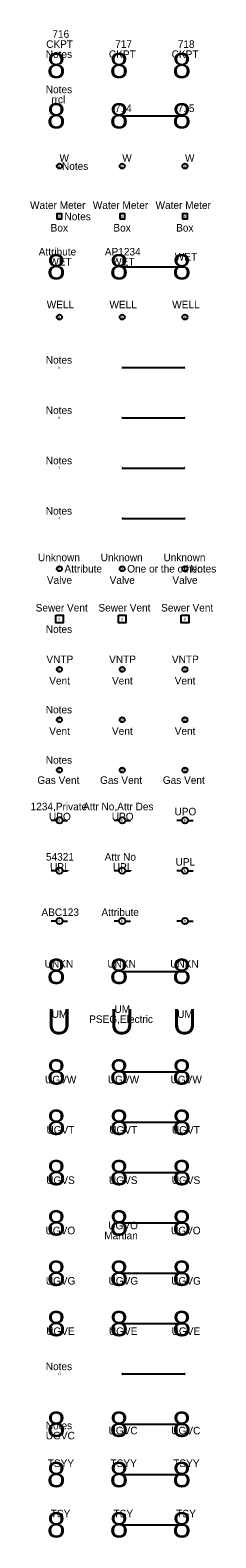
# Model space of a CAD drawing. Extents: x 40011 to 50684, y 49949 to 72236.
# Drawn here: x 50488 to 50562, y 54175 to 54774 of the extents above; entities that cross this region are included whole.
import ezdxf

# ---------------------------------------------------------------- set-up
doc = ezdxf.new("R2010")
doc.units = 0
for name, color, linetype in [('12', 7, 'Continuous'), ('13', 7, 'Continuous'), ('14', 7, 'Continuous'), ('15', 7, 'Continuous'), ('16', 7, 'Continuous'), ('17', 7, 'Continuous'), ('18', 7, 'Continuous'), ('19', 7, 'Continuous'), ('35', 7, 'Continuous'), ('41', 7, 'Continuous'), ('44', 7, 'Continuous'), ('45', 7, 'Continuous'), ('49', 7, 'Continuous'), ('5', 7, 'Continuous'), ('50', 7, 'Continuous'), ('56', 7, 'Continuous'), ('6', 7, 'Continuous'), ('9', 7, 'Continuous')]:
    doc.layers.add(name, color=color, linetype=linetype)

msp = doc.modelspace()

# ---------------------------------------------------------------- linework, layer by layer
at = {"layer": '12'}
msp.add_line((50525, 54260), (50550, 54260), dxfattribs=at)
at = {"layer": '13'}
msp.add_line((50525, 54340), (50550, 54340), dxfattribs=at)
at = {"layer": '14'}
msp.add_line((50525, 54280), (50550, 54280), dxfattribs=at)
for centre in [(50500, 54480), (50525, 54480), (50550, 54480)]:
    msp.add_circle(centre, 1, dxfattribs=at)
at = {"layer": '15'}
msp.add_line((50525, 54360), (50550, 54360), dxfattribs=at)
for points in [[(50499, 54699), (50501, 54699), (50501, 54701), (50499, 54701)], [(50524, 54699), (50526, 54699), (50526, 54701), (50524, 54701)], [(50549, 54699), (50551, 54699), (50551, 54701), (50549, 54701)]]:
    msp.add_lwpolyline(points, close=True, dxfattribs=at)
for centre in [(50500, 54720), (50525, 54720), (50550, 54720)]:
    msp.add_circle(centre, 1, dxfattribs=at)
at = {"layer": '16'}
msp.add_line((50525, 54320), (50550, 54320), dxfattribs=at)
for points in [[(50498.5, 54541.5), (50501.5, 54541.5), (50501.5, 54538.5), (50498.5, 54538.5)], [(50523.5, 54541.5), (50526.5, 54541.5), (50526.5, 54538.5), (50523.5, 54538.5)], [(50548.5, 54541.5), (50551.5, 54541.5), (50551.5, 54538.5), (50548.5, 54538.5)]]:
    msp.add_lwpolyline(points, close=True, dxfattribs=at)
for centre in [(50500, 54520), (50525, 54520), (50550, 54520)]:
    msp.add_circle(centre, 1, dxfattribs=at)
at = {"layer": '17'}
msp.add_line((50525, 54220), (50550, 54220), dxfattribs=at)
at = {"layer": '18'}
for centre in [(50500, 54500), (50525, 54500), (50550, 54500)]:
    msp.add_circle(centre, 1, dxfattribs=at)
at = {"layer": '19'}
for p, q in [((50498.75, 54460), (50496.75, 54460)), ((50501.25, 54460), (50503.25, 54460)), ((50523.75, 54460), (50521.75, 54460)), ((50526.25, 54460), (50528.25, 54460)), ((50548.75, 54460), (50546.75, 54460)), ((50551.25, 54460), (50553.25, 54460)), ((50498.75, 54440), (50496.75, 54440)), ((50501.25, 54440), (50503.25, 54440)), ((50523.75, 54440), (50521.75, 54440)), ((50526.25, 54440), (50528.25, 54440)), ((50548.75, 54440), (50546.75, 54440)), ((50551.25, 54440), (50553.25, 54440)), ((50498.75, 54420), (50496.75, 54420)), ((50501.25, 54420), (50503.25, 54420)), ((50523.75, 54420), (50521.75, 54420)), ((50526.25, 54420), (50528.25, 54420)), ((50548.75, 54420), (50546.75, 54420)), ((50551.25, 54420), (50553.25, 54420))]:
    msp.add_line(p, q, dxfattribs=at)
for centre in [(50500, 54460), (50525, 54460), (50550, 54460), (50500, 54440), (50525, 54440), (50550, 54440), (50500, 54420), (50525, 54420), (50550, 54420)]:
    msp.add_circle(centre, 1.25, dxfattribs=at)
at = {"layer": '35'}
for p, q in [((50525, 54200), (50550, 54200)), ((50525, 54180), (50550, 54180))]:
    msp.add_line(p, q, dxfattribs=at)
at = {"layer": '45'}
msp.add_line((50525, 54400), (50550, 54400), dxfattribs=at)
at = {"layer": '5'}
for p, q in [((50525, 54740), (50550, 54740)), ((50525, 54640), (50550, 54640)), ((50525, 54620), (50550, 54620)), ((50525, 54600), (50550, 54600)), ((50525, 54580), (50550, 54580)), ((50525, 54300), (50550, 54300))]:
    msp.add_line(p, q, dxfattribs=at)
for centre in [(50500, 54660), (50525, 54660), (50550, 54660)]:
    msp.add_circle(centre, 1, dxfattribs=at)
at = {"layer": '56'}
for centre in [(50500, 54560), (50525, 54560), (50550, 54560)]:
    msp.add_circle(centre, 1, dxfattribs=at)
at = {"layer": '6'}
msp.add_line((50525, 54680), (50550, 54680), dxfattribs=at)
at = {"layer": '9'}
msp.add_line((50525, 54240), (50550, 54240), dxfattribs=at)

# ---------------------------------------------------------------- texts
at = {"layer": '14'}
for p in [(50491.18, 54474.5), (50516.18, 54474.5), (50541.18, 54474.5)]:
    msp.add_text('Gas Vent', height=3, rotation=360, dxfattribs=at).set_placement(p)
at = {"layer": '15'}
for s, p in [('W', (50500, 54721.75)), ('W', (50525, 54721.75)), ('W', (50550, 54721.75)), ('Water Meter', (50488.27, 54703)), ('Water Meter', (50513.27, 54703)), ('Water Meter', (50538.27, 54703)), ('Box', (50496.48, 54694)), ('Box', (50521.48, 54694)), ('Box', (50546.48, 54694))]:
    msp.add_text(s, height=3, rotation=360, dxfattribs=at).set_placement(p)
at = {"layer": '16'}
for s, p in [('Sewer Vent', (50490.52, 54543)), ('Sewer Vent', (50515.52, 54543)), ('Sewer Vent', (50540.52, 54543)), ('Vent', (50495.92, 54514)), ('Vent', (50520.92, 54514)), ('Vent', (50545.92, 54514))]:
    msp.add_text(s, height=3, rotation=360, dxfattribs=at).set_placement(p)
at = {"layer": '18'}
for p in [(50495.92, 54494), (50520.92, 54494), (50545.92, 54494)]:
    msp.add_text('Vent', height=3, rotation=360, dxfattribs=at).set_placement(p)
at = {"layer": '41'}
for s, p in [('Notes', (50494.55, 54749)), ('rrcl', (50496.73, 54745)), ('Notes', (50501, 54718.5)), ('Notes', (50502, 54698.5)), ('Attribute', (50491.72, 54684.5)), ('WET', (50495.96, 54680.5)), ('AP1234', (50518.07, 54684.5)), ('WET', (50520.96, 54680.5)), ('WET', (50545.96, 54682.5)), ('Notes', (50494.55, 54641.5)), ('Notes', (50494.55, 54621.5)), ('Notes', (50494.55, 54601.5)), ('Notes', (50494.55, 54581.5)), ('Attribute', (50502, 54558.5)), ('One or the other', (50527, 54558.5)), ('Notes', (50552, 54558.5)), ('Notes', (50494.55, 54534.5)), ('Notes', (50494.55, 54502.5)), ('Notes', (50494.55, 54482.5)), ('1234,Private', (50488.5, 54464)), ('Attr No,Attr Des', (50509.38, 54464)), ('UPO', (50495.82, 54460)), ('UPO', (50520.82, 54460)), ('UPO', (50545.82, 54462)), ('54321', (50494.62, 54444)), ('UPL', (50496.24, 54440)), ('Attr No', (50518, 54444)), ('UPL', (50521.24, 54440)), ('UPL', (50546.24, 54442)), ('ABC123', (50492.82, 54422)), ('Attribute', (50516.72, 54422)), ('UM', (50496.91, 54381.5)), ('PSEG,Electric', (50511.84, 54379.5)), ('UM', (50521.91, 54383.5)), ('UM', (50546.91, 54381.5)), ('UGVW', (50494.25, 54355.5)), ('UGVW', (50519.25, 54355.5)), ('UGVW', (50544.25, 54355.5)), ('UGVT', (50494.8, 54335.5)), ('UGVT', (50519.8, 54335.5)), ('UGVT', (50544.8, 54335.5)), ('UGVS', (50494.72, 54315.5)), ('UGVS', (50519.72, 54315.5)), ('UGVS', (50544.72, 54315.5)), ('UGVO', (50494.44, 54295.5)), ('UGVO', (50519.44, 54297.5)), ('UGVO', (50544.44, 54295.5)), ('Martian', (50517.83, 54293.5)), ('UGVG', (50494.53, 54275.5)), ('UGVG', (50519.53, 54275.5)), ('UGVG', (50544.53, 54275.5)), ('UGVE', (50494.69, 54255.5)), ('UGVE', (50519.69, 54255.5)), ('UGVE', (50544.69, 54255.5)), ('Notes', (50494.55, 54241.5)), ('Notes', (50494.55, 54218)), ('UGVC', (50494.53, 54214)), ('UGVC', (50519.53, 54216)), ('UGVC', (50544.53, 54216)), ('TSYY', (50495.33, 54203)), ('TSYY', (50520.33, 54203)), ('TSYY', (50545.33, 54203)), ('TSY', (50496.52, 54183)), ('TSY', (50521.52, 54183)), ('TSY', (50546.52, 54183))]:
    msp.add_text(s, height=3, dxfattribs=at).set_placement(p)
at = {"layer": '44'}
for s, height, p in [('8', 10, (50495, 54735)), ('8', 1, (50499.5, 54719.5)), ('8', 1, (50524.5, 54719.5)), ('8', 1, (50549.5, 54719.5)), ('8', 1, (50499.5, 54699.5)), ('8', 1, (50524.5, 54699.5)), ('8', 1, (50549.5, 54699.5)), ('8', 10, (50495, 54675)), ('8', 10, (50520, 54675)), ('8', 10, (50545, 54675)), ('8', 1, (50499.5, 54659.5)), ('8', 1, (50524.5, 54659.5)), ('8', 1, (50549.5, 54659.5)), ('5', 1, (50499.5, 54639.5)), ('5', 1, (50524.5, 54639.5)), ('5', 1, (50549.5, 54639.5)), ('6', 1, (50499.5, 54619.5)), ('6', 1, (50524.5, 54619.5)), ('6', 1, (50549.5, 54619.5)), ('7', 1, (50499.5, 54599.5)), ('7', 1, (50524.5, 54599.5)), ('7', 1, (50549.5, 54599.5)), ('4', 1, (50499.5, 54579.5)), ('4', 1, (50524.5, 54579.5)), ('4', 1, (50549.5, 54579.5)), ('8', 1, (50499.5, 54559.5)), ('8', 1, (50524.5, 54559.5)), ('8', 1, (50549.5, 54559.5)), ('8', 1, (50499.5, 54539.5)), ('8', 1, (50524.5, 54539.5)), ('8', 1, (50549.5, 54539.5)), ('8', 1, (50499.5, 54519.5)), ('8', 1, (50524.5, 54519.5)), ('8', 1, (50549.5, 54519.5)), ('8', 1, (50499.5, 54499.5)), ('8', 1, (50524.5, 54499.5)), ('8', 1, (50549.5, 54499.5)), ('8', 1, (50499.5, 54479.5)), ('8', 1, (50524.5, 54479.5)), ('8', 1, (50549.5, 54479.5)), ('8', 1, (50499.5, 54459.5)), ('8', 1, (50524.5, 54459.5)), ('8', 1, (50549.5, 54459.5)), ('8', 1, (50499.5, 54439.5)), ('8', 1, (50524.5, 54439.5)), ('8', 1, (50549.5, 54439.5)), ('8', 1, (50499.5, 54419.5)), ('8', 1, (50524.5, 54419.5)), ('8', 1, (50549.5, 54419.5)), ('O', 1, (50499.5, 54239.5)), ('O', 1, (50524.5, 54239.5)), ('O', 1, (50549.5, 54239.5)), ('8', 10, (50495, 54195)), ('8', 10, (50520, 54195)), ('8', 10, (50545, 54195)), ('8', 10, (50495, 54175)), ('8', 10, (50520, 54175)), ('8', 10, (50545, 54175))]:
    msp.add_text(s, height=height, dxfattribs=at).set_placement(p)
at = {"layer": '45'}
for s, height, p in [('UNKN', 3, (50494.09, 54401.5)), ('8', 10, (50495, 54395)), ('UNKN', 3, (50519.09, 54401.5)), ('8', 10, (50520, 54395)), ('UNKN', 3, (50544.09, 54401.5)), ('8', 10, (50545, 54395))]:
    msp.add_text(s, height=height, dxfattribs=at).set_placement(p)
at = {"layer": '49'}
for s, height, p in [('716', 3, (50497.17, 54771)), ('Notes', 3, (50494.55, 54763)), ('CKPT', 3, (50494.7, 54767)), ('CKPT', 3, (50519.7, 54763)), ('717', 3, (50522.19, 54767)), ('CKPT', 3, (50544.7, 54763)), ('718', 3, (50547.14, 54767)), ('8', 10, (50495, 54755)), ('8', 10, (50520, 54755)), ('8', 10, (50545, 54755)), ('8', 10, (50495, 54355)), ('8', 10, (50520, 54355)), ('8', 10, (50545, 54355)), ('8', 10, (50495, 54335)), ('8', 10, (50520, 54335)), ('8', 10, (50545, 54335)), ('8', 10, (50495, 54315)), ('8', 10, (50520, 54315)), ('8', 10, (50545, 54315)), ('8', 10, (50495, 54295)), ('8', 10, (50520, 54295)), ('8', 10, (50545, 54295)), ('8', 10, (50495, 54275)), ('8', 10, (50520, 54275)), ('8', 10, (50545, 54275)), ('8', 10, (50495, 54255)), ('8', 10, (50520, 54255)), ('8', 10, (50545, 54255)), ('8', 10, (50495, 54215)), ('8', 10, (50520, 54215)), ('8', 10, (50545, 54215))]:
    msp.add_text(s, height=height, dxfattribs=at).set_placement(p)
at = {"layer": '5'}
for s, height, p in [('WELL', 3, (50494.91, 54663.5)), ('WELL', 3, (50519.91, 54663.5)), ('WELL', 3, (50544.91, 54663.5)), ('VNTP', 3, (50494.8, 54522.5)), ('VNTP', 3, (50519.8, 54522.5)), ('VNTP', 3, (50544.8, 54522.5)), ('U', 10, (50495, 54375)), ('U', 10, (50520, 54375)), ('U', 10, (50545, 54375))]:
    msp.add_text(s, height=height, dxfattribs=at).set_placement(p)
at = {"layer": '50'}
for s, height, p in [('8', 10, (50520, 54735)), ('714', 3, (50522.09, 54741.5)), ('8', 10, (50545, 54735)), ('715', 3, (50547.09, 54741.5))]:
    msp.add_text(s, height=height, dxfattribs=at).set_placement(p)
at = {"layer": '56'}
for s, p in [('Unknown', (50491.43, 54563)), ('Unknown', (50516.43, 54563)), ('Unknown', (50541.43, 54563)), ('Valve', (50494.98, 54554)), ('Valve', (50519.98, 54554)), ('Valve', (50544.98, 54554))]:
    msp.add_text(s, height=3, rotation=360, dxfattribs=at).set_placement(p)

doc.saveas('drawing.dxf')
